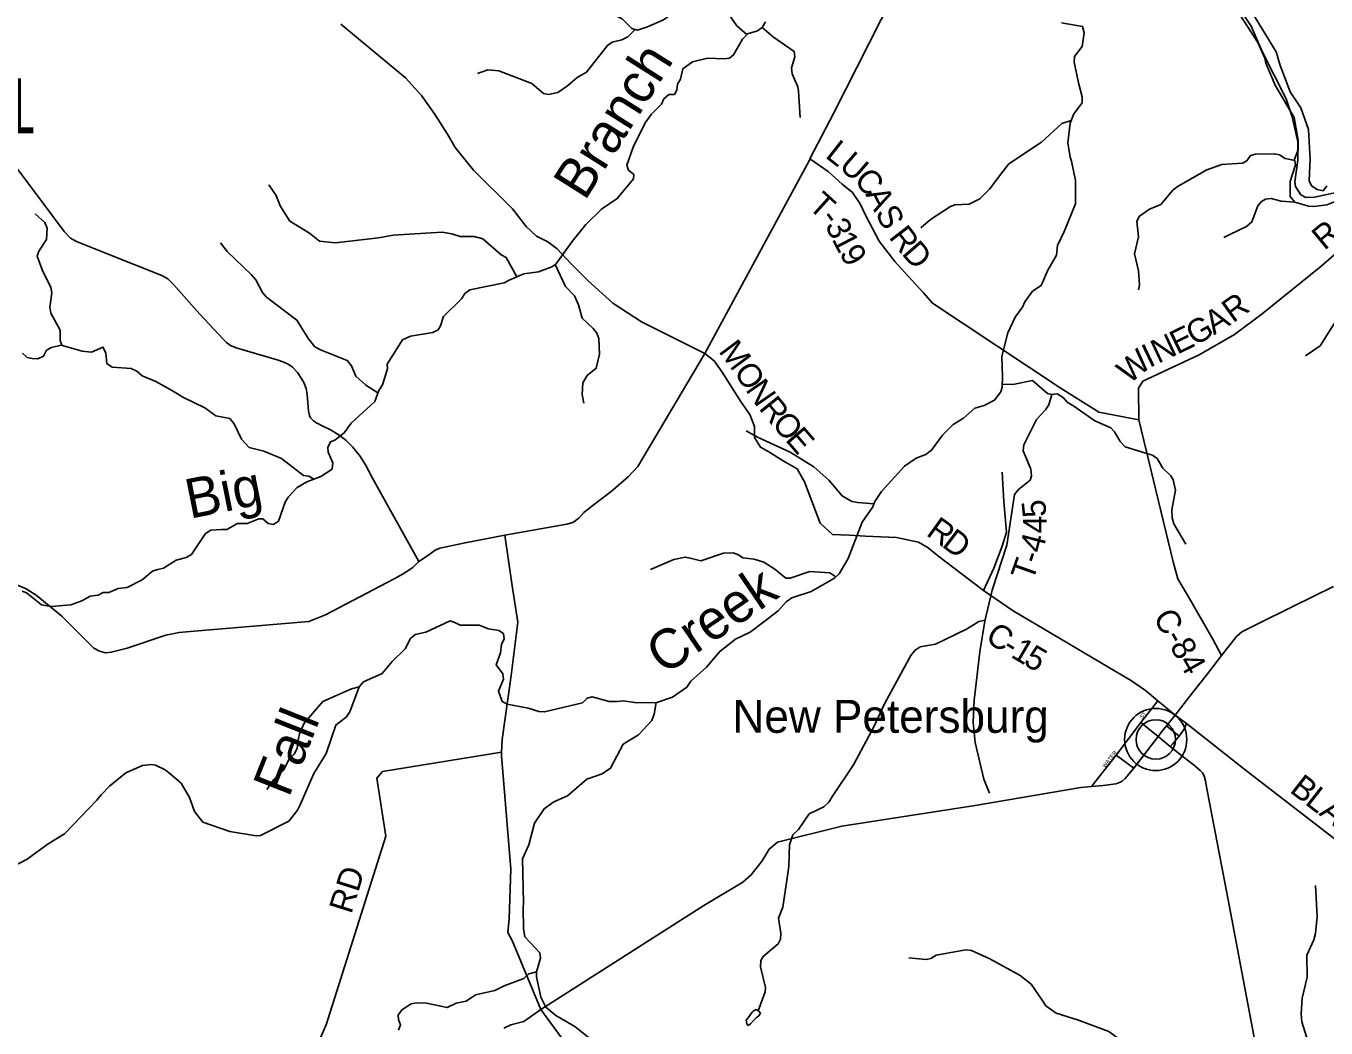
# Model space of a CAD drawing. Extents: x 1525783 to 1900577, y 218250 to 627376.
# Drawn here: x 1686599 to 1703033, y 457419 to 470088 of the extents above; entities that cross this region are included whole.
import ezdxf

# ---------------------------------------------------------------- set-up
doc = ezdxf.new("R2010")
doc.units = 0
for name, color, linetype in [('GM_X_County_Road', 7, 'Continuous'), ('GM_X_County_Road_Text', 7, 'Continuous'), ('GM_X_Major_River', 7, 'Continuous'), ('GM_X_Minor_Lake', 7, 'Continuous'), ('GM_X_Minor_River', 7, 'Continuous'), ('GM_X_Minor_River_Text', 7, 'Continuous'), ('GM_X_State_Route', 7, 'Continuous'), ('GM_X_State_Shield', 7, 'Continuous'), ('GM_X_Township', 7, 'Continuous'), ('GM_X_Township_Road', 7, 'Continuous'), ('GM_X_Township_Road_Text', 7, 'Continuous'), ('GM_X_Township_ROW', 7, 'Continuous'), ('GM_X_Township_Subdivision', 7, 'Continuous'), ('GM_X_Township_Subdivision_Text', 7, 'Continuous'), ('GM_X_Unincorporated', 7, 'Continuous'), ('GM_X_Unincorporated_Location', 7, 'Continuous'), ('GM_X_Unincorporated_Text', 7, 'Continuous')]:
    doc.layers.add(name, color=color, linetype=linetype)

msp = doc.modelspace()

# ---------------------------------------------------------------- linework, layer by layer
at = {"layer": 'GM_X_County_Road'}
for points in [[(1701126, 461374), (1700907, 461556), (1700749, 461687), (1700574, 461808), (1699080, 462693), (1698701, 462952), (1698140, 463382), (1698004, 463491), (1697882, 463562), (1697602, 463622), (1697210, 463639), (1697004, 463650), (1696796, 463660), (1696637, 463802), (1696439, 464324), (1696346, 464489), (1696170, 464589), (1695989, 464703), (1695882, 464762), (1695809, 464886), (1695810, 465024), (1695749, 465176), (1695639, 465331), (1695509, 465539), (1695401, 465710), (1695300, 465852), (1695181, 465946), (1694378, 466347), (1694017, 466583), (1693699, 466869), (1693486, 467083), (1693314, 467271), (1693194, 467360), (1693052, 467430), (1692922, 467551), (1692749, 467776), (1692254, 468264), (1692026, 468550), (1691926, 468719), (1691762, 468979), (1691599, 469210), (1691398, 469433), (1690577, 470112)], [(1701713, 462128), (1701607, 462325), (1701324, 462820), (1701160, 463098), (1701099, 463314), (1700667, 465108), (1700661, 465509), (1700719, 465596), (1701429, 465928), (1701875, 466188), (1702226, 466449), (1702967, 467047), (1703264, 467304), (1703454, 467430), (1703719, 467539)], [(1693406, 457242), (1693106, 457654), (1692746, 458525), (1692690, 458627), (1692706, 458801), (1692727, 459426), (1692626, 460659), (1692608, 460854), (1692611, 460906), (1692619, 461067), (1692732, 461876), (1692816, 462548), (1692745, 463009), (1692650, 463651)], [(1692639, 457417), (1692728, 457461), (1692891, 457503), (1693106, 457654), (1695168, 458969), (1695662, 459264), (1695766, 459354), (1695903, 459531), (1695992, 459678), (1696099, 459770), (1696913, 459969), (1698597, 460231), (1699933, 460459), (1700068, 460473), (1700217, 460487), (1700374, 460505), (1700424, 460523), (1700456, 460541), (1700493, 460572), (1700604, 460706), (1700909, 461104)]]:
    msp.add_lwpolyline(points, dxfattribs=at)
at = {"layer": 'GM_X_Major_River'}
for points in [[(1702640, 467862), (1702581, 467933), (1702578, 468121), (1702649, 468331), (1702636, 468403), (1702682, 468523), (1702682, 468645), (1702631, 468931), (1702388, 469339), (1702274, 469617), (1702261, 469681), (1702172, 469877), (1701769, 470502)], [(1702046, 470346), (1702404, 469762), (1702452, 469587), (1702529, 469388), (1702579, 469257), (1702713, 469053), (1702811, 468781), (1702832, 468398), (1702827, 468322), (1702818, 468131), (1702851, 468067), (1702919, 468022), (1702995, 468005), (1703042, 468065)], [(1703924, 468022), (1703813, 467927), (1703687, 467987), (1703428, 467946), (1703304, 467891), (1703170, 467875), (1703042, 467825), (1702878, 467807), (1702813, 467810), (1702640, 467862)], [(1703924, 468022), (1703813, 467927), (1703687, 467987), (1703428, 467946), (1703304, 467891), (1703170, 467875), (1703042, 467825), (1702878, 467807), (1702813, 467810), (1702640, 467862)]]:
    msp.add_lwpolyline(points, dxfattribs=at)
at = {"layer": 'GM_X_Minor_Lake'}
for points in [[(1695859, 457636), (1695827, 457651), (1695797, 457637), (1695778, 457618), (1695756, 457590), (1695727, 457546), (1695703, 457516), (1695710, 457472), (1695728, 457452), (1695758, 457472), (1695797, 457515), (1695831, 457547), (1695862, 457572), (1695882, 457608)], [(1695882, 457608), (1695859, 457636)]]:
    msp.add_lwpolyline(points, dxfattribs=at)
at = {"layer": 'GM_X_Minor_River'}
for points in [[(1695711, 469980), (1695586, 470088), (1695400, 470357), (1695332, 470400), (1695005, 470380), (1694949, 470365), (1694823, 470264), (1694773, 470247), (1694658, 470166), (1694454, 470075), (1694329, 470036), (1694259, 470055), (1694133, 470179), (1693918, 470289), (1693863, 470346), (1693812, 470414), (1693579, 470518)], [(1686551, 462943), (1686605, 462919), (1686795, 462768), (1686915, 462750), (1687167, 462768), (1687306, 462821), (1687409, 462877), (1687512, 462892), (1687576, 462923), (1687646, 462924), (1687765, 462977), (1687877, 462987), (1688065, 463085), (1688199, 463195), (1688267, 463216), (1688338, 463233), (1688495, 463333), (1688622, 463368), (1688689, 463405), (1688869, 463673), (1688935, 463714), (1689068, 463720), (1689138, 463723), (1689273, 463796), (1689393, 463798), (1689542, 463858), (1689594, 463855), (1689662, 463796), (1689729, 463783), (1689790, 463829), (1689874, 464066), (1689911, 464130), (1690027, 464254), (1690150, 464323), (1690327, 464391), (1690467, 464485), (1690478, 464565), (1690418, 464698), (1690415, 464760), (1690448, 464830), (1690504, 464853), (1690621, 464942), (1690709, 465065), (1691008, 465340), (1691058, 465479), (1691105, 465551), (1691149, 465687), (1691168, 465759), (1691163, 465811), (1691358, 466121), (1691460, 466168), (1691742, 466214), (1691810, 466245), (1691837, 466297), (1691875, 466416), (1692104, 466636), (1692147, 466707), (1692208, 466751), (1692644, 466841), (1692706, 466874), (1692892, 466954), (1693077, 466981), (1693248, 467041), (1693298, 467077), (1693501, 467363), (1693676, 467579), (1693875, 467771), (1694072, 467906), (1694277, 468156), (1694282, 468210), (1694217, 468263), (1694194, 468330), (1694273, 468555), (1694424, 468862), (1694500, 468969), (1694632, 469100), (1694661, 469166), (1694724, 469223), (1694796, 469220), (1694827, 469278), (1694834, 469354), (1694873, 469417), (1694903, 469547), (1695026, 469634), (1695215, 469681), (1695429, 469671), (1695492, 469680), (1695544, 469721), (1695656, 469922), (1695719, 469988), (1695847, 470026), (1695906, 470067), (1695947, 470141)], [(1699689, 470128), (1699955, 470082), (1699976, 470001), (1699951, 469827), (1699855, 469700), (1699850, 469630), (1699904, 469371), (1699951, 469191), (1699952, 469115), (1699843, 468976), (1699799, 468861), (1699771, 468612), (1699800, 468430), (1699815, 468377), (1699868, 468136), (1699867, 467839), (1699727, 467498), (1699638, 467311), (1699627, 467189), (1699516, 467000), (1699431, 466806), (1699323, 466734), (1699227, 466599), (1699194, 466531), (1699103, 466406), (1699012, 466209), (1698935, 465909), (1698945, 465656), (1698939, 465522), (1698920, 465462), (1698840, 465357), (1698712, 465288), (1698593, 465254), (1698449, 465128), (1698319, 465049), (1698185, 464913), (1698046, 464726), (1697975, 464671), (1697852, 464625), (1697706, 464523), (1697412, 464202), (1697328, 464077), (1697302, 464009), (1697167, 463815), (1696993, 463354), (1696878, 463163), (1696821, 463108), (1696526, 462938), (1696282, 462859), (1696209, 462808), (1696107, 462692), (1695924, 462554), (1695754, 462424), (1695568, 462337), (1695369, 462181), (1695202, 461981), (1695002, 461802), (1694953, 461728), (1694771, 461603), (1694575, 461534), (1694321, 461529), (1694151, 461554), (1694075, 461549), (1693971, 461549), (1693757, 461606), (1693691, 461589), (1693632, 461532), (1693155, 461415), (1693083, 461420), (1692948, 461464), (1692682, 461514), (1692617, 461545), (1692571, 461676), (1692633, 461828), (1692628, 461896), (1692544, 462010), (1692596, 462161), (1692608, 462273), (1692643, 462337), (1692636, 462405), (1692577, 462446), (1692447, 462466), (1692326, 462510), (1692089, 462510), (1692028, 462543), (1691962, 462566), (1691655, 462424), (1691519, 462394), (1691460, 462345), (1691391, 462214), (1691227, 462052), (1691100, 461901), (1690866, 461795), (1690809, 461733)], [(1694299, 470045), (1694208, 469950), (1694131, 469913), (1694008, 469882), (1693948, 469841), (1693684, 469502), (1693567, 469435), (1693443, 469331), (1693320, 469248), (1693204, 469222), (1693140, 469236), (1692995, 469361), (1692575, 469521), (1692435, 469533), (1692306, 469487)], [(1695907, 470070), (1696049, 469947), (1696308, 469767), (1696319, 469697), (1696275, 469559), (1696284, 469483), (1696356, 469317), (1696363, 469265), (1696386, 468930)], [(1699811, 468892), (1699693, 468856), (1699438, 468619), (1699025, 468344), (1698920, 468215), (1698777, 468023), (1698655, 467902), (1698523, 467834), (1698341, 467828), (1698286, 467807), (1698035, 467642), (1697909, 467536)], [(1702639, 468388), (1702518, 468413), (1702445, 468458), (1702379, 468473), (1702140, 468466), (1702079, 468449), (1702030, 468383), (1701979, 468352), (1701716, 468337), (1701525, 468270), (1701162, 468064), (1701097, 468011), (1700944, 467830), (1700800, 467770), (1700674, 467684), (1700643, 467620), (1700664, 467421), (1700611, 467209), (1700661, 466990), (1700674, 466815), (1700661, 466751)], [(1692805, 466917), (1692667, 467160), (1692605, 467194), (1692374, 467398), (1692266, 467426), (1692088, 467428), (1691980, 467458), (1691858, 467481), (1691239, 467442), (1691054, 467410), (1690510, 467348), (1690308, 467365), (1690184, 467469), (1690053, 467549), (1689934, 467620), (1689812, 467815), (1689760, 467944), (1689668, 468081)], [(1702640, 467862), (1702465, 467872), (1702339, 467908), (1702267, 467897), (1702216, 467870), (1702173, 467812), (1702096, 467612), (1702029, 467551), (1701808, 467448), (1701743, 467415)], [(1704190, 467852), (1704111, 467614), (1704053, 467553), (1703983, 467508), (1703927, 467428), (1703839, 467077), (1703755, 466929), (1703482, 466682), (1703356, 466491), (1703163, 466362), (1702960, 466045), (1702773, 465918)], [(1687053, 466051), (1687032, 466111), (1687032, 466243), (1686913, 466457), (1686900, 466532), (1686923, 466714), (1686912, 466786), (1686812, 466982), (1686741, 467177), (1686762, 467239), (1686858, 467388), (1686864, 467533), (1686835, 467605), (1686715, 467711)], [(1691048, 465451), (1690895, 465546), (1690770, 465660), (1690712, 465791), (1690659, 465860), (1690320, 465993), (1690251, 466032), (1690170, 466133), (1690024, 466370), (1689639, 466660), (1689588, 466717), (1689502, 466880), (1689443, 466945), (1689143, 467238), (1689056, 467344)], [(1693289, 467070), (1693420, 466792), (1693531, 466678), (1693583, 466563), (1693631, 466392), (1693769, 466264), (1693814, 466203), (1693839, 466135), (1693850, 465940), (1693808, 465760), (1693692, 465668), (1693637, 465578), (1693631, 465428), (1693651, 465319)], [(1690236, 464356), (1690175, 464397), (1690105, 464404), (1689828, 464620), (1689607, 464713), (1689421, 464758), (1689323, 464862), (1689229, 465056), (1689174, 465127), (1688999, 465157), (1688860, 465261), (1688589, 465389), (1688452, 465475), (1688240, 465591), (1688065, 465665), (1687999, 465724), (1687930, 465757), (1687686, 465773), (1687622, 465822), (1687608, 465954), (1687571, 466027), (1687428, 465963), (1687308, 465975), (1687041, 466054), (1686920, 466024), (1686856, 465987), (1686821, 465915), (1686746, 465878), (1686678, 465885), (1686614, 465898), (1686553, 465953)], [(1698940, 465560), (1699074, 465556), (1699321, 465605), (1699513, 465441), (1699565, 465429), (1699633, 465438), (1699716, 465387), (1699762, 465332), (1699847, 465282), (1700111, 465094), (1700312, 465009), (1700361, 464957), (1700432, 464833), (1700495, 464768), (1700780, 464678), (1700840, 464663), (1700898, 464619), (1700968, 464495), (1701071, 464400), (1701102, 464349), (1701130, 464218), (1701084, 463972), (1701088, 463868), (1701109, 463794), (1701259, 463535)], [(1699565, 465429), (1699527, 465299), (1699487, 465233), (1699373, 465111), (1699213, 464792), (1699204, 464718), (1699301, 464484), (1699311, 464401), (1699294, 464344), (1699144, 464229), (1699095, 464164), (1698998, 463522), (1698811, 462955), (1698720, 462563), (1698656, 462175), (1698585, 461562), (1698580, 461474), (1698573, 461282), (1698597, 461027), (1698708, 460564), (1698779, 460390)], [(1697317, 464048), (1697113, 464062), (1697037, 464077), (1696916, 464149), (1696751, 464342), (1696557, 464512), (1696379, 464624), (1696258, 464700), (1695844, 464887), (1695703, 464971)], [(1696838, 463125), (1696760, 463173), (1696506, 463189), (1696258, 463108), (1696204, 463105), (1696065, 463221), (1695928, 463308), (1695803, 463346), (1695659, 463362), (1695605, 463401), (1695540, 463428), (1695415, 463424), (1695131, 463326), (1694996, 463360), (1694932, 463373), (1694789, 463341), (1694495, 463217)], [(1698723, 462576), (1698644, 462560), (1698490, 462462), (1698096, 462273), (1697903, 462240), (1697840, 462195), (1697785, 462127), (1697454, 461524), (1697317, 461228), (1697061, 460748), (1696796, 460349), (1696749, 460276), (1696686, 460217), (1696500, 460125), (1696365, 459927), (1696293, 459863), (1696251, 459734), (1696241, 459469), (1696234, 459401), (1696166, 458947), (1696112, 458806), (1696139, 458617), (1696136, 458543), (1696109, 458481), (1695918, 458325), (1695889, 458272), (1695884, 458193), (1695946, 457932), (1695941, 457878), (1695854, 457638)], [(1690809, 461733), (1690694, 461416), (1690652, 461351), (1690517, 461249), (1690393, 460888), (1690238, 460635), (1690064, 460241), (1690030, 460175), (1689922, 460033), (1689565, 459852), (1689508, 459849), (1689177, 459904), (1688832, 460021), (1688728, 460157), (1688667, 460335), (1688562, 460513), (1688419, 460631), (1688356, 460682), (1688237, 460742), (1688183, 460751), (1688073, 460737), (1687861, 460646), (1687652, 460476), (1687550, 460366), (1687495, 460298), (1687087, 459872), (1686877, 459749), (1686615, 459554), (1686446, 459466)], [(1690809, 461733), (1690714, 461707), (1690353, 461546), (1690114, 461275), (1690054, 461139), (1690045, 461079), (1690027, 460953), (1689988, 460882), (1689927, 460821), (1689856, 460683), (1689728, 460555), (1689642, 460434)], [(1694565, 461533), (1694541, 461385), (1694508, 461305), (1694343, 461127), (1694149, 461007), (1693986, 460705), (1693881, 460632), (1693688, 460563), (1693442, 460355), (1693271, 460280), (1693148, 460191), (1693025, 460010), (1692957, 459733), (1692876, 459557), (1692888, 459004), (1692885, 458934), (1692887, 458675), (1692904, 458572), (1693093, 458369), (1693104, 458303), (1693053, 458127), (1693054, 458067), (1693107, 457810), (1693171, 457684), (1693296, 457578), (1693538, 457437), (1693728, 457288)], [(1703009, 456434), (1702971, 456751), (1702999, 456895), (1702996, 456975), (1702975, 457035), (1702787, 457306), (1702727, 457495), (1702719, 457598), (1702732, 457798), (1702793, 458062), (1702789, 458341), (1702879, 458532), (1702900, 458612), (1702922, 458828), (1702900, 459220)], [(1702333, 456638), (1702133, 456719), (1701649, 456983), (1701330, 457110), (1701027, 457158), (1700652, 457147), (1700528, 457202), (1700413, 457280), (1700286, 457374), (1699906, 457517), (1699620, 457606), (1699489, 457700), (1699444, 457772), (1699307, 457971), (1699165, 458083), (1698783, 458295), (1698550, 458397), (1698478, 458406), (1698104, 458339), (1698038, 458298), (1697975, 458283), (1697761, 458308)], [(1693054, 458129), (1692955, 458102), (1692894, 458043), (1692642, 457954), (1692525, 457894), (1692282, 457837), (1692163, 457757), (1692036, 457734), (1691923, 457676), (1691660, 457731), (1691530, 457737), (1691469, 457726), (1691350, 457649), (1691303, 457580), (1691308, 457526), (1691333, 457457), (1691306, 457393)]]:
    msp.add_lwpolyline(points, dxfattribs=at)
at = {"layer": 'GM_X_State_Route'}
for points in [[(1691566, 463319), (1691613, 463345), (1691707, 463414), (1691771, 463462), (1691829, 463487), (1692149, 463554), (1692650, 463651), (1693436, 463791), (1693513, 463811), (1693587, 463865), (1693651, 463937), (1693787, 464044), (1693998, 464204), (1694210, 464387), (1694335, 464518), (1695181, 465946), (1696503, 468393), (1696507, 468407), (1696805, 468980), (1697411, 470168), (1697445, 470227), (1698024, 471314), (1698709, 472602), (1699062, 472889)], [(1690288, 465060), (1690275, 465066), (1690232, 465096), (1690195, 465133), (1690182, 465163), (1690170, 465218), (1690151, 465429), (1690141, 465505), (1690110, 465582), (1690086, 465624), (1690029, 465707), (1689968, 465774), (1689913, 465811), (1689856, 465839), (1689773, 465868), (1689329, 465996), (1689256, 466017), (1689183, 466046), (1689133, 466087), (1689089, 466128), (1688798, 466445), (1688465, 466818), (1688393, 466892), (1688317, 466932), (1687638, 467204), (1687235, 467364), (1687163, 467405), (1687081, 467490), (1686824, 467835), (1686456, 468322)], [(1690927, 464468), (1690889, 464538), (1690818, 464653), (1690724, 464768), (1690641, 464852), (1690556, 464916), (1690458, 464978), (1690344, 465032), (1690288, 465060)], [(1691566, 463319), (1690980, 464371), (1690927, 464468)], [(1686337, 463087), (1686599, 462973), (1686729, 462893), (1687050, 462627), (1687455, 462223), (1687528, 462185), (1687604, 462163), (1687676, 462169), (1687879, 462223), (1688365, 462386), (1688533, 462421), (1688675, 462433), (1690176, 462560), (1690385, 462642), (1691252, 463098), (1691366, 463159), (1691487, 463240), (1691566, 463319)], [(1702172, 457054), (1701914, 458416), (1701812, 458950), (1701519, 460491), (1701509, 460542), (1701498, 460590), (1701487, 460617), (1701471, 460645), (1701443, 460676), (1701373, 460735), (1701205, 460866), (1701064, 460977), (1700909, 461104), (1700957, 461168), (1701016, 461240), (1701126, 461374), (1701342, 461651), (1701535, 461897), (1701713, 462128), (1701871, 462331), (1701902, 462367), (1701934, 462399), (1701967, 462426), (1702009, 462449), (1702146, 462518), (1702613, 462747), (1703126, 463002)]]:
    msp.add_lwpolyline(points, dxfattribs=at)
at = {"layer": 'GM_X_Township'}
for points in [[(1703181, 467988), (1702887, 467922), (1702779, 467920), (1702715, 467955), (1702649, 468058), (1702640, 468118), (1702678, 468390), (1702678, 468621), (1702606, 468940), (1702530, 469168), (1702226, 469764), (1702086, 470084), (1701820, 470485)], [(1701820, 470485), (1702086, 470084), (1702226, 469764), (1702530, 469168), (1702606, 468940), (1702678, 468621), (1702678, 468390), (1702640, 468118), (1702649, 468058), (1702715, 467955), (1702779, 467920), (1702887, 467922), (1703181, 467988)]]:
    msp.add_lwpolyline(points, dxfattribs=at)
at = {"layer": 'GM_X_Township_Road'}
for points in [[(1696507, 468407), (1696740, 468248), (1696918, 468086), (1697048, 467981), (1697143, 467840), (1697212, 467694), (1697382, 467366), (1697583, 467108), (1697616, 467072)], [(1699966, 465329), (1700089, 465252), (1700160, 465207), (1700667, 465108)], [(1698701, 462952), (1698834, 463234), (1698937, 463510), (1698995, 463688), (1698958, 464074), (1698939, 464447)], [(1703767, 459367), (1703765, 459368), (1703172, 459787), (1702011, 460684), (1701268, 461269), (1701126, 461374)], [(1689927, 455110), (1689936, 456077), (1690096, 456777), (1690393, 457460), (1691042, 459513), (1691146, 459843), (1691035, 460578), (1691107, 460662), (1692611, 460906)]]:
    msp.add_lwpolyline(points, dxfattribs=at)
at = {"layer": 'GM_X_Township_ROW'}
msp.add_lwpolyline([(1697616, 467072), (1697944, 466713), (1698057, 466582), (1699674, 465512), (1699966, 465329)], dxfattribs=at)
at = {"layer": 'GM_X_Township_Subdivision'}
for points in [[(1700068, 460473), (1700382, 460870), (1700693, 461283), (1700907, 461556)], [(1700693, 461283), (1700909, 461104)], [(1701016, 461240), (1701176, 461109)], [(1701064, 460977), (1701093, 461006), (1701176, 461109), (1701239, 461198), (1701268, 461269)], [(1700382, 460870), (1700604, 460706)]]:
    msp.add_lwpolyline(points, dxfattribs=at)
at = {"layer": 'GM_X_Unincorporated'}
for radius in [393, 249]:
    msp.add_circle((1700880, 461067), radius, dxfattribs=at)
at = {"layer": 'GM_X_Unincorporated_Location'}
msp.add_line((1700880, 461067), (1700880, 461067), dxfattribs=at)

# ---------------------------------------------------------------- texts
at = {"layer": 'GM_X_County_Road_Text'}
for s, rotation, p in [('R', 39.5742, (1703012, 467242)), ('R', 35.7391, (1701856, 466326)), ('A', 32.0367, (1701615, 466174)), ('E', 26.1063, (1701153, 465930)), ('G', 29.2084, (1701370, 466037)), ('M', 306.7659, (1695346, 465974)), ('N', 25.1525, (1700909, 465816)), ('W', 39.1325, (1700545, 465553)), ('I', 25.5875, (1700799, 465763)), ('O', 303.2203, (1695538, 465717)), ('N', 304.5047, (1695687, 465490)), ('R', 309.1606, (1695853, 465251)), ('O', 310.8877, (1696015, 465052)), ('E', 310.784, (1696187, 464853)), ('R', 324.3925, (1697966, 463656)), ('D', 322.65, (1698164, 463514)), ('C-84', 299.7874, (1700841, 462613)), ('C', 327.4088, (1698711, 462317)), ('1', 329.5383, (1699035, 462115)), ('-', 329.3207, (1698927, 462178)), ('5', 329.632, (1699194, 462021))]:
    msp.add_text(s, height=300, rotation=rotation, dxfattribs=at).set_placement(p)
at = {"layer": 'GM_X_Minor_River_Text'}
for s, height, rotation, p in [('Branch', 500.2, 57.7134, (1693663, 467866)), ('Big', 500, 11.3069, (1688668, 463856)), ('Creek', 500.1, 34.2233, (1694664, 461871)), ('Fall', 500, 68.3846, (1689921, 460321))]:
    msp.add_text(s, height=height, rotation=rotation, dxfattribs=at).set_placement(p)
at = {"layer": 'GM_X_State_Shield'}
msp.add_text('771', height=696.1, dxfattribs=at).set_placement((1685184, 468731))
at = {"layer": 'GM_X_Township_Road_Text'}
for s, rotation, p in [('L', 321.9232, (1696690, 468433)), ('U', 318.9906, (1696863, 468297)), ('C', 310.865, (1697054, 468132)), ('T', 318.0166, (1696474, 467793)), ('A', 297.6077, (1697205, 467961)), ('-', 306.5467, (1696630, 467655)), ('S', 297.2896, (1697328, 467727)), ('3', 295.8296, (1696695, 467568)), ('R', 307.5241, (1697497, 467417)), ('1', 297.4677, (1696780, 467394)), ('9', 300.459, (1696874, 467215)), ('D', 310.893, (1697659, 467207)), ('5', 95.7161, (1699501, 463889)), ('4', 90.1012, (1699503, 463672)), ('4', 75.5472, (1699446, 463411)), ('T', 70.4266, (1699324, 463055)), ('-', 71.4879, (1699401, 463272)), ('B', 322.0247, (1702561, 460410)), ('L', 322.0267, (1702755, 460258)), ('A', 322.1992, (1702933, 460120)), ('RD', 72.4992, (1690710, 458850))]:
    msp.add_text(s, height=300, rotation=rotation, dxfattribs=at).set_placement(p)
at = {"layer": 'GM_X_Township_Subdivision_Text'}
for s, rotation, p in [('ST', 50.1908, (1700710, 461325)), ('WATER', 51.5197, (1700239, 460704))]:
    msp.add_text(s, height=50, rotation=rotation, dxfattribs=at).set_placement(p)
at = {"layer": 'GM_X_Unincorporated_Text'}
msp.add_text('New Petersburg', height=417, rotation=0, dxfattribs=at).set_placement((1695530, 461151))

doc.saveas('drawing.dxf')
